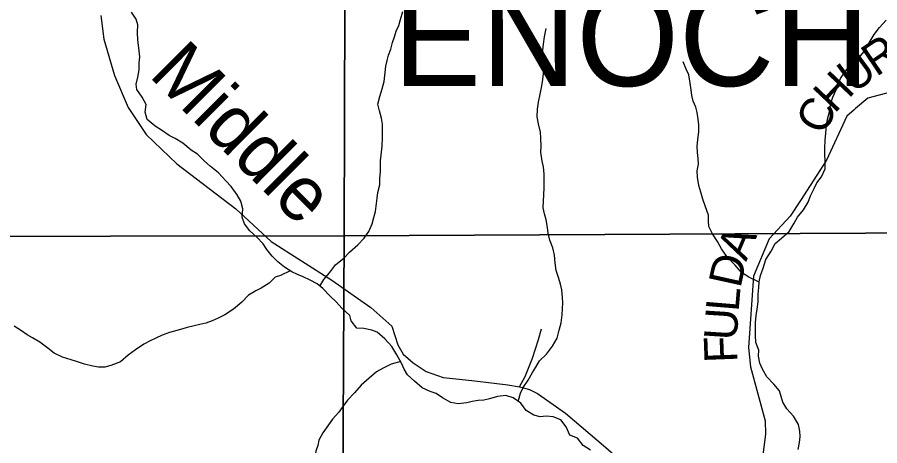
# Model space of a CAD drawing. Extents: x 2043100 to 2470832, y 443715 to 810583.
# Drawn here: x 2261253 to 2269120, y 620269 to 624177 of the extents above; entities that cross this region are included whole.
import ezdxf

# ---------------------------------------------------------------- set-up
doc = ezdxf.new("R2010")
doc.units = 0
for name, color, linetype in [('GM_X_Minor_River', 7, 'Continuous'), ('GM_X_Minor_River_Text', 7, 'Continuous'), ('GM_X_Section', 7, 'Continuous'), ('GM_X_State_Route', 7, 'Continuous'), ('GM_X_Township_Road', 7, 'Continuous'), ('GM_X_Township_Road_Text', 7, 'Continuous'), ('GM_X_Township_Text', 7, 'Continuous')]:
    doc.layers.add(name, color=color, linetype=linetype)

msp = doc.modelspace()

# ---------------------------------------------------------------- linework, layer by layer
at = {"layer": 'GM_X_Minor_River'}
for points in [[(2266482.3, 620227.4), (2266414, 620271.2), (2266363.5, 620339.1), (2266293.2, 620366.8), (2266258.8, 620442.8), (2266210.4, 620504.7), (2266142.1, 620534.4), (2266077.9, 620540.1), (2266023.8, 620533.9), (2265965.6, 620547.7), (2265895.2, 620591.4), (2265844.8, 620657.3), (2265776.4, 620707.1), (2265708.2, 620728.8), (2265632, 620718.5), (2265561.9, 620696.1), (2265507.9, 620683.9), (2265457.7, 620681.6), (2265403.6, 620671.4), (2265353.6, 620659.1), (2265273.4, 620652.8), (2265209.2, 620664.5), (2265132.8, 620706.2), (2265074.5, 620746.1), (2265018.3, 620763.8), (2264945.9, 620797.6), (2264877.5, 620859.4), (2264813.1, 620915.2), (2264780.8, 620967.1), (2264758.5, 621023.1), (2264714, 621099), (2264669.6, 621173), (2264605.1, 621244.8), (2264536.7, 621304.6), (2264486.5, 621322.4), (2264414.2, 621338.1), (2264350, 621341.8), (2264297.6, 621407.7), (2264287.3, 621457.8), (2264214.9, 621525.5), (2264160.5, 621581.4), (2264106.1, 621633.2), (2264039.6, 621703), (2263987.3, 621744.9), (2263925, 621778.7), (2263860.7, 621808.4), (2263808.5, 621830.2), (2263758.3, 621854.1), (2263689.9, 621897.8), (2263629.5, 621947.6), (2263577.2, 621997.5), (2263528.8, 622059.4), (2263496.5, 622111.3), (2263438.1, 622171.1), (2263373.6, 622228.9), (2263325.2, 622292.8), (2263304.9, 622354.8), (2263310.6, 622429), (2263292.2, 622501), (2263259.9, 622559), (2263203.4, 622634.8), (2263155.1, 622686.7), (2263088.6, 622758.5), (2263012.1, 622818.3), (2262961.8, 622866.1), (2262897.4, 622927.9), (2262839, 622965.7), (2262764.6, 623027.5), (2262692.2, 623071.2), (2262640, 623099.1), (2262567.6, 623146.8), (2262511.3, 623182.6), (2262438.8, 623244.4), (2262420.5, 623312.4), (2262430.2, 623382.6), (2262391.8, 623448.5), (2262345.4, 623518.4), (2262339.1, 623568.4), (2262352.9, 623630.6), (2262366.6, 623696.8), (2262366.4, 623762.9), (2262370.1, 623814.9), (2262361.7, 623899), (2262353.4, 623969.1), (2262349.1, 624039.2), (2262352.8, 624107.3), (2262336.5, 624159.3), (2262296.1, 624223.2)], [(2264012, 621725.2), (2264049.3, 621785.2), (2264101.2, 621845.5), (2264157, 621917.9), (2264234.9, 621984.3), (2264282.8, 622034.6), (2264360.7, 622103.1), (2264418.6, 622163.4), (2264458.4, 622223.7), (2264490.2, 622293.9), (2264504, 622352.1), (2264521.8, 622404.3), (2264527.6, 622454.4), (2264537.3, 622528.5), (2264543.1, 622578.6), (2264560.8, 622648.8), (2264560.5, 622710.9), (2264566.3, 622767), (2264565.9, 622869.2), (2264571.7, 622919.3), (2264581.3, 623001.4), (2264585, 623079.6), (2264584.4, 623201.8), (2264576.2, 623255.8), (2264555.8, 623323.8), (2264543.5, 623385.8), (2264559.3, 623454), (2264583, 623524.2), (2264598.8, 623592.4), (2264610.4, 623674.6), (2264616.2, 623730.7), (2264626, 623782.8), (2264639.8, 623832.9), (2264659.6, 623887.1), (2264675.4, 623947.3), (2264693.2, 623999.4), (2264709, 624051.6), (2264734.9, 624101.8), (2264748.7, 624157.9), (2264770.4, 624230.1)], [(2268377.1, 620235.8), (2268388.9, 620300), (2268392.6, 620352.1), (2268390.4, 620402.2), (2268380.1, 620462.2), (2268331.7, 620540.1), (2268271.2, 620606), (2268234.9, 620665.9), (2268220.6, 620717.9), (2268204.3, 620769.9), (2268153.9, 620829.8), (2268091.5, 620897.7), (2268051.1, 620967.6), (2268024.8, 621021.6), (2268014.5, 621085.6), (2268016.2, 621141.7), (2267989.8, 621211.7), (2267987.6, 621273.8), (2267987, 621394), (2267992.8, 621458.1), (2268000.5, 621516.3), (2268010.3, 621580.4), (2268012, 621652.5), (2268015.7, 621712.6), (2268021.5, 621764.8), (2268033.3, 621820.9), (2268057, 621889.1), (2268080.7, 621967.3), (2268128.5, 622043.7), (2268166.3, 622114), (2268224.3, 622162.3), (2268292.2, 622222.7), (2268340, 622299), (2268369.8, 622353.2), (2268425.6, 622419.6), (2268467.4, 622491.9), (2268487.2, 622548.1), (2268521, 622616.3), (2268546.9, 622666.5), (2268588.7, 622720.8), (2268622.5, 622795.1), (2268622.2, 622861.2), (2268617.9, 622931.3), (2268619.7, 622983.3), (2268623.4, 623057.5), (2268627.1, 623121.6), (2268632.8, 623189.7), (2268644.6, 623247.9), (2268660.3, 623316), (2268674, 623392.2), (2268691.8, 623448.4), (2268723.6, 623516.6), (2268741.4, 623566.8), (2268763.2, 623619), (2268807.1, 623685.3), (2268862.9, 623751.6), (2268934.8, 623812), (2268986.7, 623876.4), (2269022.5, 623944.6), (2269068.3, 624018.9), (2269116.1, 624085.3), (2269178, 624149.6)], [(2265822.9, 620673.3), (2265842.4, 620747.4), (2265866.3, 620799.6), (2265914.1, 620868), (2265951.9, 620936.2), (2265983.7, 620986.5), (2266015.6, 621042.7), (2266081.5, 621105.1), (2266135.3, 621177.4), (2266177.1, 621251.7), (2266196.8, 621321.9), (2266214.5, 621390.1), (2266222.2, 621462.3), (2266226, 621518.4), (2266229.8, 621572.5), (2266227.6, 621622.6), (2266221.2, 621692.6), (2266209, 621742.7), (2266192.7, 621794.7), (2266168.3, 621868.7), (2266158, 621938.8), (2266153.7, 622008.8), (2266137.3, 622072.9), (2266111, 622142.9), (2266096.7, 622206.9), (2266090.4, 622259), (2266076.1, 622329), (2266061.8, 622383), (2266049.5, 622439.1), (2266053.2, 622503.2), (2266057, 622553.3), (2266058.7, 622625.4), (2266060.5, 622679.5), (2266058.2, 622745.6), (2266053.9, 622811.7), (2266041.6, 622865.7), (2266027.2, 622945.7), (2266031, 622999.8), (2266028.7, 623075.9), (2266024.4, 623128), (2266008.1, 623204), (2265995.7, 623270.1), (2265997.4, 623338.2), (2266007.2, 623404.3), (2266022.9, 623476.5), (2266036.6, 623552.7), (2266046.4, 623610.8), (2266054.1, 623664.9), (2266049.8, 623751.1), (2266045.5, 623801.1), (2266047.2, 623877.2), (2266053, 623933.3), (2266060.7, 623999.5), (2266076.4, 624073.7)], [(2268021.3, 621762.7), (2267925.1, 621806.4), (2267858.7, 621850.2), (2267802.3, 621916), (2267723.7, 621993.8), (2267675.3, 622063.7), (2267638.9, 622131.6), (2267594.5, 622201.5), (2267560.1, 622267.5), (2267557.9, 622319.6), (2267557.6, 622373.7), (2267529.2, 622449.7), (2267506.9, 622517.7), (2267488.5, 622581.7), (2267470.2, 622641.7), (2267457.9, 622717.8), (2267455.6, 622777.8), (2267465.4, 622836), (2267463.1, 622890), (2267456.9, 622944.1), (2267454.6, 623002.2), (2267460.4, 623060.3), (2267470.1, 623136.4), (2267469.8, 623196.5), (2267463.6, 623248.6), (2267453.3, 623308.6), (2267441, 623358.7), (2267418.7, 623410.6), (2267406.5, 623462.7), (2267400.2, 623516.7), (2267391.9, 623574.8), (2267377.6, 623650.8), (2267355.3, 623702.8), (2267326.9, 623770.8)], [(2263743, 621863.8), (2263654.1, 621823.5), (2263604.1, 621805.3), (2263552.2, 621753), (2263478.2, 621706.6), (2263428.2, 621682.3), (2263362.2, 621642), (2263300.3, 621579.6), (2263224.4, 621515.2), (2263146.4, 621462.8), (2263086.4, 621432.4), (2263032.4, 621408.2), (2262974.3, 621385.9), (2262918.2, 621375.6), (2262868.2, 621361.4), (2262802.1, 621347.1), (2262742, 621330.8), (2262641.9, 621302.3), (2262575.8, 621278), (2262517.8, 621251.7), (2262465.7, 621227.4), (2262407.7, 621197.1), (2262331.8, 621144.7), (2262265.8, 621094.3), (2262195.9, 621035.9), (2262105.8, 621001.5), (2262051.7, 620987.2), (2261993.6, 620985), (2261943.4, 620994.8), (2261867.2, 621014.5), (2261794.9, 621036.2), (2261744.7, 621052), (2261664.4, 621077.7), (2261590, 621113.4), (2261531.7, 621159.2), (2261459.3, 621213), (2261392.9, 621252.8), (2261342.7, 621280.6), (2261292.4, 621316.4), (2261224, 621360.2)], [(2264750.5, 621036.8), (2264664.3, 621012.7), (2264590.2, 620976.3), (2264530.2, 620942), (2264462.3, 620885.6), (2264390.4, 620823.2), (2264330.6, 620752.8), (2264266.7, 620686.4), (2264222.8, 620626.1), (2264187, 620575.9), (2264129.1, 620511.5), (2264091.2, 620459.3), (2264041.4, 620386.9), (2264003.6, 620320.7), (2263993.8, 620270.5), (2263978, 620220.4), (2263968.2, 620160.2), (2263956.5, 620106.1), (2263948.7, 620052), (2263930.9, 619993.8), (2263919.1, 619943.7), (2263909.3, 619893.5)]]:
    msp.add_lwpolyline(points, dxfattribs=at)
at = {"layer": 'GM_X_Section'}
for points in [[(2257940.1, 627547), (2264250.8, 627533.3), (2264235.8, 622182.9), (2257837.2, 622175.6), (2257844.7, 622563.8)], [(2269648.4, 627594.9), (2269583.7, 622209.9), (2264235.8, 622182.9), (2264250.8, 627533.3)], [(2264235.8, 622182.9), (2264207.2, 616970.4), (2257753.6, 616880.4), (2257755.9, 617194.6), (2257837.2, 622175.6)], [(2264235.8, 622182.9), (2269583.7, 622209.9), (2269527.4, 616965), (2264207.2, 616970.4)]]:
    msp.add_lwpolyline(points, close=True, dxfattribs=at)
at = {"layer": 'GM_X_State_Route'}
for points in [[(2262014.4, 624193.9), (2262043.6, 623977.4), (2262139.6, 623644.9), (2262265.7, 623354.7), (2262429.7, 623106.7), (2262708.5, 622841.3), (2263245.4, 622430.6), (2263570.6, 622133.2), (2264123.4, 621778.7), (2264478.5, 621531.6), (2264668.4, 621360), (2264723.5, 621189.8), (2264774.1, 621105.7), (2264863, 621025.9), (2264982, 620946.2), (2265137.1, 620890.8), (2265398.7, 620863.9), (2265602, 620838.8), (2265728.8, 620825.3), (2265833.7, 620806.5), (2265859.6, 620801.9), (2265924.2, 620781.3)], [(2265924.2, 620781.3), (2265928.1, 620780.1), (2265929.9, 620779.3), (2265998.6, 620746.3), (2266252.9, 620565), (2266622.4, 620253.8), (2266867.1, 620037), (2267107.1, 619828.8), (2267385.3, 619677.6), (2267584.6, 619654.4), (2267744.6, 619628.8), (2267794.1, 619639.6), (2267896.3, 619661.9), (2268094.9, 619775.2), (2268221.2, 619844), (2268357.7, 619906.8), (2268692.1, 619867.6), (2268774.6, 619857.9)]]:
    msp.add_lwpolyline(points, dxfattribs=at)
at = {"layer": 'GM_X_Township_Road'}
for points in [[(2269378.9, 623535.6), (2269011.5, 623440.4), (2268899.6, 623344.3)], [(2268899.6, 623344.3), (2268885.9, 623332.6), (2268819.2, 623275.4), (2268634.1, 622873.8), (2268396.4, 622505.6), (2268304, 622364), (2268112.4, 622156.8), (2267968.5, 621815.9), (2267922.7, 621165.5), (2267941, 620989.3), (2268073.6, 620497.6), (2268079.1, 620375.4), (2268046.1, 620138.2), (2267882.9, 619899.4), (2267794.1, 619639.6)], [(2265833.7, 620806.5), (2265884.7, 620899.5), (2265952.6, 621068.9), (2266008.6, 621238.1), (2266033.4, 621334.7)]]:
    msp.add_lwpolyline(points, dxfattribs=at)

# ---------------------------------------------------------------- texts
at = {"layer": 'GM_X_Minor_River_Text'}
msp.add_text('Middle', height=500, rotation=315.00417, dxfattribs=at).set_placement((2262443.5, 623646.2))
at = {"layer": 'GM_X_Township_Road_Text'}
for s, rotation, p in [('R', 34.04838, (2269088, 623629.8)), ('U', 36.28341, (2268877.7, 623475.3)), ('H', 46.4787, (2268706.5, 623293.2)), ('C', 63.44018, (2268609.8, 623091.9)), ('A', 67.04247, (2267901.2, 621943.5)), ('D', 77.56049, (2267848.8, 621699.6)), ('L', 85.27194, (2267831.9, 621486.5)), ('U', 86.30368, (2267815, 621224.5)), ('F', 92.14344, (2267822.6, 621030.3))]:
    msp.add_text(s, height=300, rotation=rotation, dxfattribs=at).set_placement(p)
at = {"layer": 'GM_X_Township_Text'}
msp.add_text('ENOCH', height=900, rotation=0.00001, dxfattribs=at).set_placement((2264681, 623549.9))

doc.saveas('drawing.dxf')
